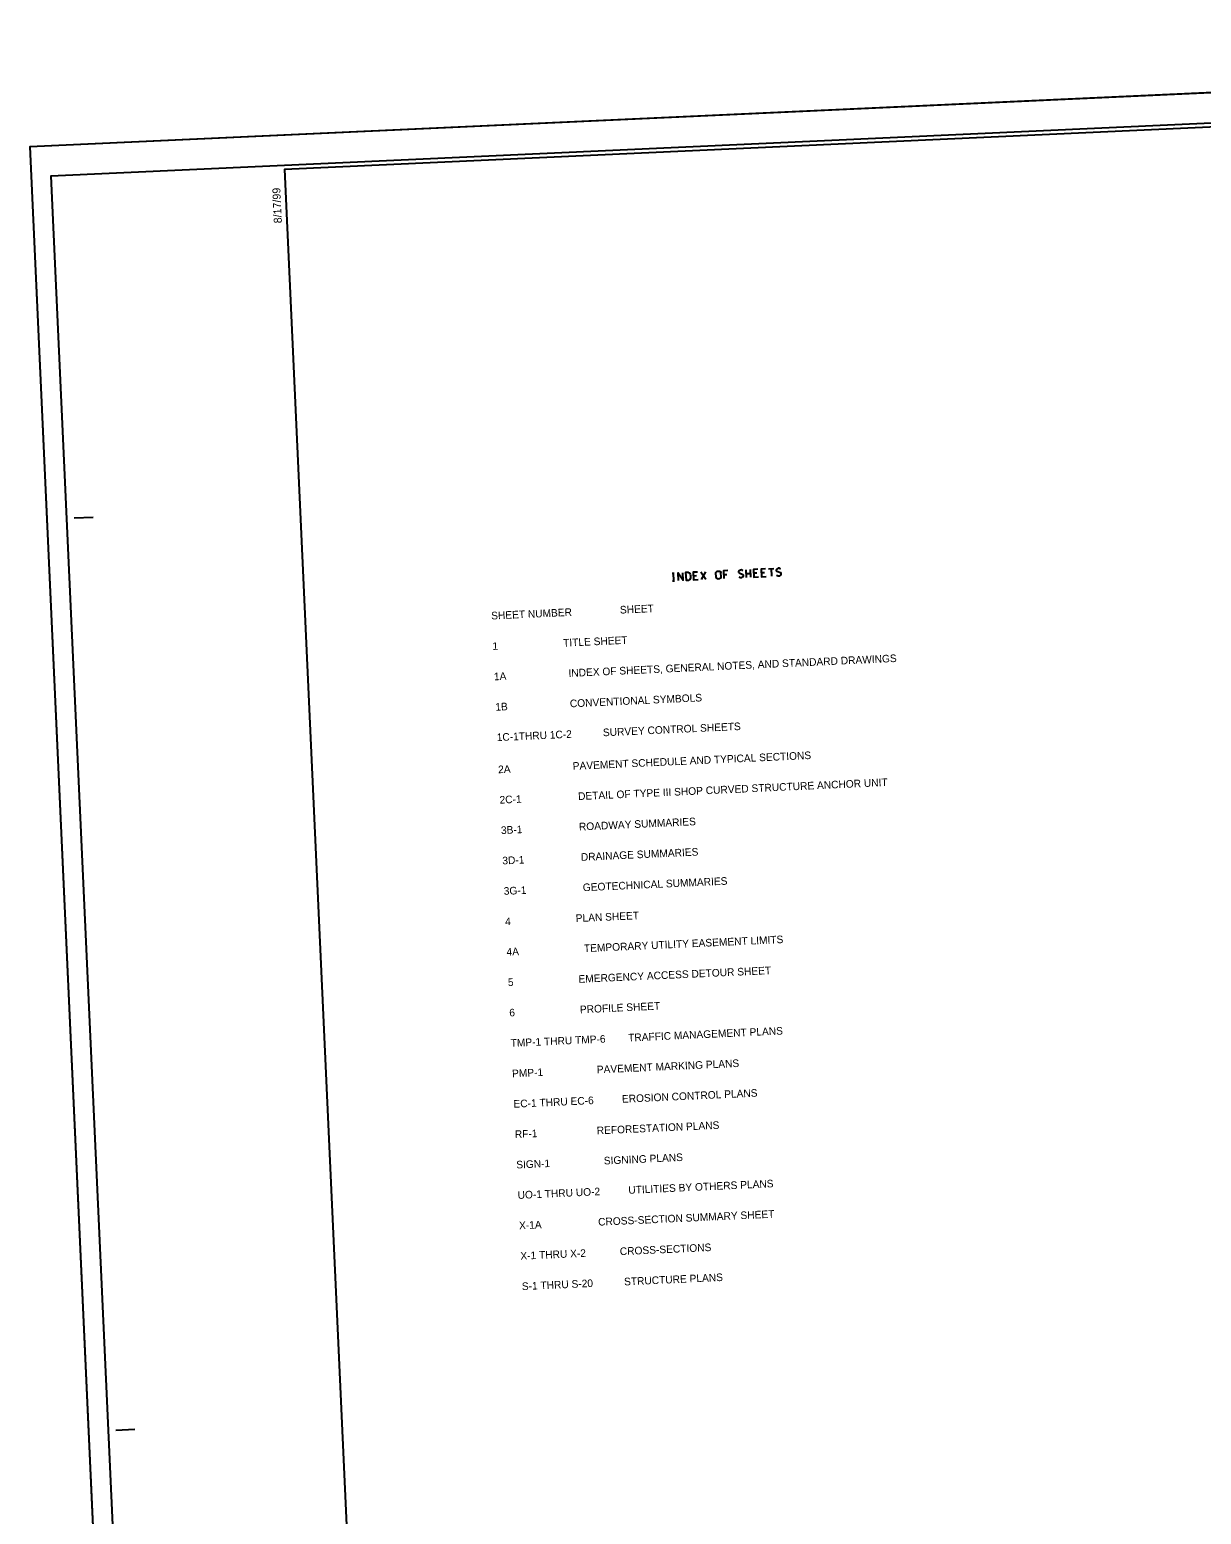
# Model space of a CAD drawing. Extents: x 1190067 to 1192950, y 891516 to 893460.
# Drawn here: x 1191113.3 to 1191421.2, y 892043.5 to 892433.7 of the extents above; entities that cross this region are included whole.
import ezdxf

# ---------------------------------------------------------------- set-up
doc = ezdxf.new("R2010")
doc.units = 0
for name, color, linetype in [('Sheet Cutting Line CELL', 7, 'Continuous'), ('Sheet Data Text CELL', 7, 'Continuous'), ('Sheet Plan CELL', 7, 'Continuous'), ('Sheet Plot Border Inside CELL', 7, 'Continuous'), ('Sheet Plot Border Outside CELL', 7, 'Continuous')]:
    doc.layers.add(name, color=color, linetype=linetype)

msp = doc.modelspace()

# ---------------------------------------------------------------- linework, layer by layer
at = {"layer": 'Sheet Cutting Line CELL'}
for p, q in [((1191785.98, 892433.72), (1191113.28, 892402.94)), ((1191113.28, 892402.94), (1191133.3, 891965.4))]:
    msp.add_line(p, q, dxfattribs=at)
at = {"layer": 'Sheet Data Text CELL'}
for p, q in [((1191282.13, 892290.87), (1191282.63, 892290.9)), ((1191282.38, 892290.88), (1191282.47, 892288.89)), ((1191288.55, 892290.16), (1191287.71, 892290.12)), ((1191289.65, 892291.22), (1191290.98, 892289.28)), ((1191290.89, 892291.27), (1191289.74, 892289.22)), ((1191293.7, 892289.78), (1191293.65, 892291.02)), ((1191295.02, 892289.84), (1191294.97, 892291.08)), ((1191295.64, 892290.5), (1191296.47, 892290.54)), ((1191299.64, 892289.92), (1191299.9, 892289.76)), ((1191299.75, 892290.94), (1191300.7, 892290.56)), ((1191300.57, 892291.64), (1191300.73, 892291.57)), ((1191301.54, 892291.76), (1191301.63, 892289.76)), ((1191301.59, 892290.77), (1191302.75, 892290.82)), ((1191302.8, 892289.82), (1191302.71, 892291.81)), ((1191304.4, 892290.88), (1191303.57, 892290.84)), ((1191306.39, 892290.97), (1191305.55, 892290.94)), ((1191307.49, 892292.03), (1191308.83, 892292.09)), ((1191308.15, 892292.06), (1191308.24, 892290.07)), ((1191309.55, 892290.38), (1191309.81, 892290.22)), ((1191309.66, 892291.39), (1191310.61, 892291.01)), ((1191310.48, 892292.09), (1191310.64, 892292.02)), ((1191282.22, 892288.87), (1191282.72, 892288.9))]:
    msp.add_line(p, q, dxfattribs=at)
for points in [[(1191283.79, 892288.95), (1191283.7, 892290.94), (1191285.05, 892289), (1191284.96, 892291)], [(1191286.44, 892291.07), (1191285.68, 892291.04), (1191285.78, 892289.04), (1191286.53, 892289.07)], [(1191286.44, 892291.07), (1191286.7, 892290.92), (1191286.89, 892290.6), (1191287, 892290.17), (1191286.92, 892289.61), (1191286.76, 892289.24), (1191286.53, 892289.07)], [(1191288.83, 892291.18), (1191287.67, 892291.13), (1191287.76, 892289.13), (1191289, 892289.18)], [(1191293.65, 892291.02), (1191293.67, 892291.16), (1191293.78, 892291.26), (1191293.98, 892291.37), (1191294.16, 892291.42), (1191294.43, 892291.44), (1191294.57, 892291.41), (1191294.83, 892291.3), (1191294.91, 892291.22), (1191294.97, 892291.08)], [(1191293.7, 892289.78), (1191293.74, 892289.64), (1191293.86, 892289.55), (1191294.06, 892289.46), (1191294.26, 892289.43), (1191294.52, 892289.44), (1191294.66, 892289.48), (1191294.91, 892289.61), (1191294.98, 892289.69), (1191295.02, 892289.84)], [(1191296.76, 892291.54), (1191295.6, 892291.49), (1191295.69, 892289.49)], [(1191300.57, 892291.64), (1191300.39, 892291.71), (1191300.06, 892291.69), (1191299.72, 892291.52), (1191299.58, 892291.26), (1191299.58, 892291.18), (1191299.75, 892290.94)], [(1191299.9, 892289.76), (1191300.11, 892289.71), (1191300.48, 892289.73), (1191300.73, 892289.88), (1191300.89, 892290.14), (1191300.88, 892290.31), (1191300.7, 892290.56)], [(1191304.69, 892291.9), (1191303.52, 892291.85), (1191303.62, 892289.85), (1191304.86, 892289.91)], [(1191306.67, 892292), (1191305.51, 892291.94), (1191305.6, 892289.94), (1191306.84, 892290)], [(1191310.48, 892292.09), (1191310.3, 892292.16), (1191309.97, 892292.15), (1191309.64, 892291.97), (1191309.49, 892291.71), (1191309.49, 892291.64), (1191309.66, 892291.39)], [(1191309.81, 892290.22), (1191310.02, 892290.16), (1191310.4, 892290.18), (1191310.64, 892290.33), (1191310.8, 892290.59), (1191310.79, 892290.77), (1191310.61, 892291.01)]]:
    msp.add_lwpolyline(points, dxfattribs=at)
at = {"layer": 'Sheet Plan CELL'}
for p, q in [((1191180.22, 892397), (1191180.22, 892397)), ((1191124.95, 892305.38), (1191129.95, 892305.6)), ((1191135.92, 892065.63), (1191140.91, 892065.86))]:
    msp.add_line(p, q, dxfattribs=at)
msp.add_lwpolyline([(1191779.6, 892424.42), (1191180.22, 892397), (1191199.42, 891977.44), (1191798.79, 892004.86)], close=True, dxfattribs=at)
at = {"layer": 'Sheet Plot Border Inside CELL'}
msp.add_lwpolyline([(1191138.13, 891973.63), (1191803.83, 892004.09), (1191784.54, 892425.65), (1191118.84, 892395.19)], close=True, dxfattribs=at)
at = {"layer": 'Sheet Plot Border Outside CELL'}
msp.add_lwpolyline([(1191133.3, 891965.4), (1191805.99, 891996.18), (1191785.98, 892433.72), (1191113.28, 892402.94)], close=True, dxfattribs=at)

# ---------------------------------------------------------------- texts
at = {"layer": 'Sheet Data Text CELL'}
for s, p in [('SHEET NUMBER                 SHEET   ', (1191234.61, 892278.69)), ('1                       TITLE SHEET', (1191234.97, 892270.7)), ('1A                      INDEX OF SHEETS, GENERAL NOTES, AND STANDARD DRAWINGS', (1191235.34, 892262.7)), ('1B                      CONVENTIONAL SYMBOLS ', (1191235.7, 892254.71)), ('1C-1THRU 1C-2           SURVEY CONTROL SHEETS', (1191236.07, 892246.72)), ('2A                      PAVEMENT SCHEDULE AND TYPICAL SECTIONS', (1191236.45, 892238.28)), ('2C-1                    DETAIL OF TYPE III SHOP CURVED STRUCTURE ANCHOR UNIT', (1191236.82, 892230.29)), ('3B-1                    ROADWAY SUMMARIES', (1191237.19, 892222.3)), ('3D-1                    DRAINAGE SUMMARIES', (1191237.55, 892214.31)), ('3G-1                    GEOTECHNICAL SUMMARIES', (1191237.92, 892206.32)), ('4                       PLAN SHEET', (1191238.28, 892198.32)), ('4A                       TEMPORARY UTILITY EASEMENT LIMITS', (1191238.65, 892190.33)), ('5                       EMERGENCY ACCESS DETOUR SHEET', (1191239.01, 892182.34)), ('6                       PROFILE SHEET', (1191239.38, 892174.35)), ('TMP-1 THRU TMP-6        TRAFFIC MANAGEMENT PLANS', (1191239.74, 892166.36)), ('PMP-1                   PAVEMENT MARKING PLANS', (1191240.11, 892158.37)), ('EC-1 THRU EC-6          EROSION CONTROL PLANS', (1191240.48, 892150.37)), ('RF-1                     REFORESTATION PLANS', (1191240.84, 892142.38)), ('SIGN-1                   SIGNING PLANS', (1191241.21, 892134.39)), ('UO-1 THRU UO-2          UTILITIES BY OTHERS PLANS', (1191241.57, 892126.4)), ('X-1A                    CROSS-SECTION SUMMARY SHEET', (1191241.94, 892118.41)), ('X-1 THRU X-2            CROSS-SECTIONS', (1191242.3, 892110.42)), ('S-1 THRU S-20           STRUCTURE PLANS', (1191242.67, 892102.43))]:
    msp.add_text(s, height=2, rotation=2.6195, dxfattribs=at).set_placement(p)
at = {"layer": 'Sheet Plan CELL'}
msp.add_text('8/17/99', height=2.1, rotation=92.6195, dxfattribs=at).set_placement((1191179.57, 892382.87))

doc.saveas('drawing.dxf')
